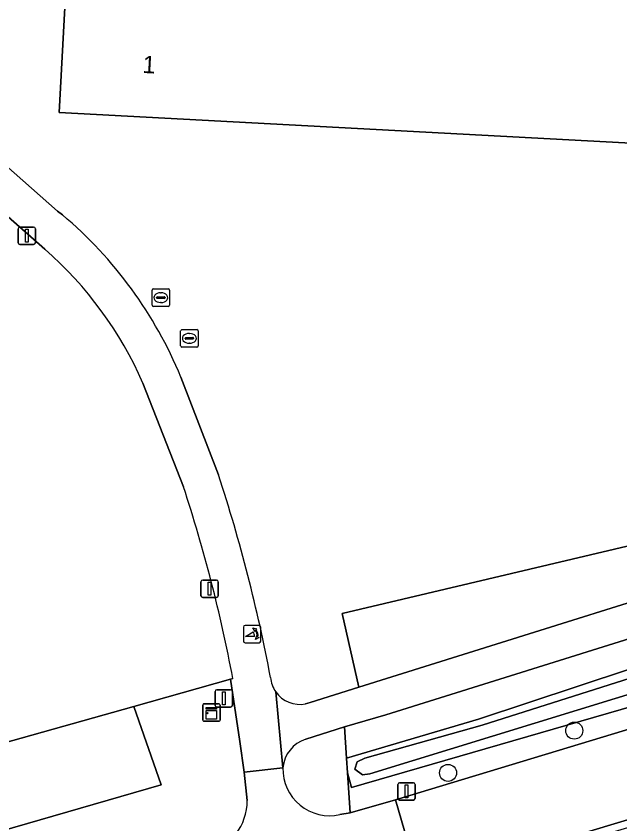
# Model space of a CAD drawing. Extents: x 162879 to 165540, y 384011 to 385181.
# Drawn here: x 164542.81 to 164577.51, y 384611.64 to 384658.05 of the extents above; entities that cross this region are included whole.
import ezdxf

# ---------------------------------------------------------------- set-up
doc = ezdxf.new("R2010")
doc.units = 0
for name, color, linetype in [('IMGEO_Berm_halfverhard', 7, 'Continuous'), ('IMGEO_Boom', 7, 'Continuous'), ('IMGEO_Erf', 7, 'Continuous'), ('IMGEO_Fietspad_open', 7, 'Continuous'), ('IMGEO_Groenvoorziening', 7, 'Continuous'), ('IMGEO_Kast', 7, 'Continuous'), ('IMGEO_Kolk', 7, 'Continuous'), ('IMGEO_Lichtmast', 7, 'Continuous'), ('IMGEO_Oever', 7, 'Continuous'), ('IMGEO_Pand', 7, 'Continuous'), ('IMGEO_Pand_nummerreeks', 7, 'Continuous'), ('IMGEO_Poller', 7, 'Continuous'), ('IMGEO_Rijbaan_lokaal_gesloten', 7, 'Continuous'), ('IMGEO_Rioolput', 7, 'Continuous'), ('IMGEO_Verkeersbordpaal', 7, 'Continuous'), ('IMGEO_Waterloop', 7, 'Continuous')]:
    doc.layers.add(name, color=color, linetype=linetype)

msp = doc.modelspace()

# ---------------------------------------------------------------- linework, layer by layer
at = {"layer": 'IMGEO_Berm_halfverhard'}
msp.add_lwpolyline([(164594.146, 384616.753), (164565.993, 384608.261), (164563.326, 384607.457), (164563.468, 384607.066), (164594.315, 384616.342)], dxfattribs=at)
at = {"layer": 'IMGEO_Boom'}
for centre in [(164574.889, 384616.993), (164567.632, 384614.568)]:
    msp.add_circle(centre, 0.489, dxfattribs=at)
at = {"layer": 'IMGEO_Erf'}
for points in [[(164559.447, 384618.534), (164559.703, 384618.607), (164562.497, 384619.482), (164561.543, 384623.718), (164583.111, 384628.823), (164583.864, 384634.349), (164585.58, 384647.177), (164586.432, 384662.324), (164587.769, 384675.622), (164598.77, 384675.025), (164600.733, 384674.821), (164603.11, 384688.391), (164602.454, 384693.875), (164598.614, 384703.743), (164597.21, 384704.003), (164597.178, 384703.749)], [(164511.219, 384687.36), (164512.472, 384682.22), (164514.876, 384675.349), (164517.165, 384672.265), (164518.309, 384671.062), (164534.195, 384656.849), (164534.438, 384656.628), (164540.259, 384651.331), (164540.182, 384651.24), (164545.197, 384646.837), (164545.473, 384646.627)], [(164544.453, 384644.656), (164538.774, 384649.654), (164531.771, 384655.966), (164523.113, 384653.922)], [(164552.281, 384637.302), (164554.447, 384631.683)], [(164552.428, 384631.008), (164550.101, 384636.961)], [(164391.741, 384626.106), (164394.068, 384623.372), (164393.707, 384623.057), (164395.199, 384621.35), (164398.377, 384617.713), (164399.23, 384616.737), (164418.568, 384594.61), (164418.078, 384594.182), (164427.093, 384583.867), (164439.703, 384587.637), (164455.427, 384592.338), (164500, 384604.454), (164549.573, 384618.387)], [(164549.573, 384618.387), (164555.129, 384619.949), (164555.265, 384619.987)]]:
    msp.add_lwpolyline(points, dxfattribs=at)
msp.add_lwpolyline([(164553.124, 384662.074), (164553.357, 384666.414), (164563.873, 384665.849), (164563.643, 384661.579), (164581.797, 384660.627), (164580.645, 384650.617), (164545.283, 384652.519), (164545.819, 384662.467)], close=True, dxfattribs=at)
for centre, radius, start, end in [((164529.741, 384627.994), 24.386, 22.4388, 49.8261), ((164530.158, 384628.244), 21.765, 23.6111, 48.945), ((164466.784, 384602.987), 92.24, 10.66179, 18.12589), ((164470.261, 384603.981), 86.498, 10.6637, 18.20738), ((164559.104, 384620.183), 1.677, 184.4911, 214.9303), ((164559.113, 384620.187), 1.686, 214.8607, 281.433)]:
    msp.add_arc(centre, radius, start, end, dxfattribs=at)
at = {"layer": 'IMGEO_Fietspad_open'}
for points in [[(164545.473, 384646.627), (164545.197, 384646.837), (164540.182, 384651.24), (164540.259, 384651.331), (164534.438, 384656.628), (164531.771, 384655.966), (164538.774, 384649.654), (164544.453, 384644.656)], [(164554.447, 384631.683), (164552.281, 384637.302)], [(164550.101, 384636.961), (164552.428, 384631.008)], [(164589.301, 384627.878), (164562.497, 384619.482), (164559.703, 384618.607), (164559.447, 384618.534)], [(164559.453, 384616.496), (164561.68, 384617.203), (164564.062, 384617.896), (164589.653, 384625.904)], [(164555.265, 384619.987), (164555.129, 384619.949), (164555.67, 384616.363), (164555.921, 384614.608), (164558.143, 384614.863), (164557.729, 384619.223)], [(164557.729, 384619.223), (164558.143, 384614.863)]]:
    msp.add_lwpolyline(points, dxfattribs=at)
for centre, radius, start, end in [((164529.741, 384627.994), 24.386, 22.4388, 49.8261), ((164530.158, 384628.244), 21.765, 23.6111, 48.945), ((164466.784, 384602.987), 92.24, 10.66179, 18.12589), ((164470.261, 384603.981), 86.498, 10.6637, 18.20738), ((164559.104, 384620.183), 1.677, 184.4911, 214.9303), ((164559.113, 384620.187), 1.686, 214.8607, 281.433), ((164560.026, 384614.694), 1.891, 107.6512, 174.8753)]:
    msp.add_arc(centre, radius, start, end, dxfattribs=at)
at = {"layer": 'IMGEO_Groenvoorziening'}
for points in [[(164593.436, 384633.168), (164600.733, 384674.821), (164598.77, 384675.025), (164593.877, 384646.178), (164593.587, 384644.61), (164592.349, 384637.917), (164583.864, 384634.349), (164583.111, 384628.823), (164561.543, 384623.718), (164562.497, 384619.482), (164589.301, 384627.878)], [(164589.653, 384625.904), (164564.062, 384617.896), (164561.68, 384617.203), (164561.8, 384615.419), (164569.382, 384617.651), (164595.243, 384626.219)], [(164597.665, 384622.936), (164597.503, 384624.815), (164596.946, 384624.627), (164579.893, 384618.887), (164562.079, 384613.718), (164561.856, 384614.574), (164562.011, 384612.264), (164564.615, 384613.02), (164595.036, 384622.236)], [(164556.09, 384612.977), (164555.921, 384614.608), (164555.67, 384616.363), (164555.129, 384619.949), (164549.573, 384618.387), (164551.155, 384613.885), (164500, 384599.087), (164456.616, 384588.519), (164440.812, 384583.848), (164442.546, 384578.211), (164499.128, 384594.469), (164538.917, 384605.722)], [(164561.856, 384614.574), (164561.8, 384615.419), (164561.68, 384617.203), (164559.453, 384616.496)], [(164561.417, 384612.166), (164562.011, 384612.264), (164561.856, 384614.574)]]:
    msp.add_lwpolyline(points, dxfattribs=at)
msp.add_lwpolyline([(164440.812, 384583.848), (164456.616, 384588.519), (164500, 384599.087), (164551.155, 384613.885), (164549.573, 384618.387), (164500, 384604.454), (164455.427, 384592.338), (164439.703, 384587.637)], close=True, dxfattribs=at)
for centre, radius, start, end in [((164560.026, 384614.694), 1.891, 107.6512, 174.8753), ((164560.841, 384614.802), 2.698, 178.7028, 282.3364), ((164552.931, 384612.962), 3.159, 285.8363, 0.268)]:
    msp.add_arc(centre, radius, start, end, dxfattribs=at)
at = {"layer": 'IMGEO_Kast'}
for p, q in [((164553.532, 384617.607), (164553.532, 384618.448)), ((164553.532, 384618.448), (164553.532, 384617.607)), ((164553.607, 384618.532), (164554.448, 384618.532)), ((164554.448, 384618.532), (164553.607, 384618.532)), ((164554.532, 384618.457), (164554.532, 384617.616)), ((164554.532, 384617.616), (164554.532, 384618.457)), ((164554.457, 384617.532), (164553.616, 384617.532)), ((164553.616, 384617.532), (164554.457, 384617.532))]:
    msp.add_line(p, q, dxfattribs=at)
for points in [[(164553.727, 384618.322), (164554.327, 384618.322), (164554.327, 384618.237), (164553.727, 384618.237), (164553.727, 384618.322)], [(164553.727, 384618.147), (164554.327, 384618.147), (164554.327, 384617.658), (164553.727, 384617.658), (164553.727, 384618.147)]]:
    msp.add_lwpolyline(points, dxfattribs=at)
msp.add_circle((164553.811, 384617.996), 0.0377, dxfattribs=at)
for centre, start, end in [((164553.61, 384618.454), 92.4484, 184.2845), ((164553.61, 384618.454), 92.4484, 184.2845), ((164554.454, 384618.454), 2.4484, 94.2845), ((164554.454, 384618.454), 2.4484, 94.2845), ((164554.454, 384617.61), 272.4484, 4.2845), ((164554.454, 384617.61), 272.4484, 4.2845), ((164553.61, 384617.61), 182.4484, 274.2845), ((164553.61, 384617.61), 182.4484, 274.2845)]:
    msp.add_arc(centre, 0.0779, start, end, dxfattribs=at)
at = {"layer": 'IMGEO_Kolk'}
for p, q in [((164550.626, 384641.447), (164550.626, 384642.299)), ((164550.701, 384642.373), (164551.553, 384642.373)), ((164551.627, 384642.299), (164551.627, 384641.447)), ((164550.885, 384641.867), (164550.885, 384641.879)), ((164551.323, 384641.83), (164550.925, 384641.83)), ((164550.928, 384641.916), (164551.326, 384641.916)), ((164551.114, 384642.153), (164551.139, 384642.153)), ((164551.369, 384641.879), (164551.369, 384641.867)), ((164551.553, 384641.373), (164550.701, 384641.373)), ((164551.137, 384641.593), (164551.112, 384641.593))]:
    msp.add_line(p, q, dxfattribs=at)
for points in [[(164550.626, 384641.447), (164550.626, 384642.299)], [(164550.701, 384642.373), (164551.553, 384642.373)], [(164551.627, 384642.299), (164551.627, 384641.447)], [(164551.553, 384641.373), (164550.701, 384641.373)]]:
    msp.add_lwpolyline(points, dxfattribs=at)
for centre, radius, start, end in [((164550.703, 384642.297), 0.0765, 91.552, 178.448), ((164550.703, 384642.297), 0.0765, 91.552, 178.448), ((164551.551, 384642.297), 0.0765, 1.552, 88.448), ((164551.551, 384642.297), 0.0765, 1.552, 88.448), ((164550.925, 384641.876), 0.0403, 85.8775, 175.7526), ((164550.922, 384641.866), 0.0366, 178.938, 274.7102), ((164551.326, 384641.873), 0.043, 264.8664, 352.4533), ((164551.33, 384641.878), 0.0386, 1.7309, 96.639), ((164550.703, 384641.449), 0.0765, 181.552, 268.448), ((164550.703, 384641.449), 0.0765, 181.552, 268.448), ((164551.551, 384641.449), 0.0765, 271.552, 358.448), ((164551.551, 384641.449), 0.0765, 271.552, 358.448)]:
    msp.add_arc(centre, radius, start, end, dxfattribs=at)
for centre, major_axis, ratio, start_param, end_param in [((164551.113, 384641.873), (-0.387, 0.002), 0.722429, 4.712389, 7.853982), ((164551.138, 384641.873), (-0.39, 0.002), 0.717154, 1.570796, 4.712389)]:
    msp.add_ellipse(centre, major_axis=major_axis, ratio=ratio, start_param=start_param, end_param=end_param, dxfattribs=at)
at = {"layer": 'IMGEO_Lichtmast'}
for p, q in [((164543.027, 384645.929), (164543.817, 384645.929)), ((164543.817, 384645.929), (164543.027, 384645.929)), ((164542.927, 384645.029), (164542.927, 384645.829)), ((164542.927, 384645.829), (164542.927, 384645.029)), ((164543.917, 384645.829), (164543.917, 384645.029)), ((164543.917, 384645.029), (164543.917, 384645.829)), ((164543.817, 384644.929), (164543.027, 384644.929)), ((164543.027, 384644.929), (164543.817, 384644.929)), ((164553.433, 384624.744), (164553.433, 384625.544)), ((164553.433, 384625.544), (164553.433, 384624.744)), ((164553.533, 384625.644), (164554.323, 384625.644)), ((164554.323, 384625.644), (164553.533, 384625.644)), ((164554.423, 384625.544), (164554.423, 384624.744)), ((164554.423, 384624.744), (164554.423, 384625.544)), ((164554.323, 384624.644), (164553.533, 384624.644)), ((164553.533, 384624.644), (164554.323, 384624.644))]:
    msp.add_line(p, q, dxfattribs=at)
for points in [[(164543.347, 384645.804), (164543.497, 384645.804), (164543.497, 384645.054), (164543.347, 384645.054), (164543.347, 384645.804)], [(164553.853, 384625.519), (164554.003, 384625.519), (164554.003, 384624.769), (164553.853, 384624.769), (164553.853, 384625.519)]]:
    msp.add_lwpolyline(points, dxfattribs=at)
for centre, start, end in [((164543.027, 384645.829), 90, 180), ((164543.027, 384645.829), 90, 180), ((164543.817, 384645.829), 0, 90), ((164543.817, 384645.829), 360, 90), ((164543.027, 384645.029), 180, 270), ((164543.027, 384645.029), 180, 270), ((164543.817, 384645.029), 270, 0), ((164543.817, 384645.029), 270, 0), ((164553.533, 384625.544), 90, 180), ((164553.533, 384625.544), 90, 180), ((164554.323, 384625.544), 0, 90), ((164554.323, 384625.544), 360, 90), ((164553.533, 384624.744), 180, 270), ((164553.533, 384624.744), 180, 270), ((164554.323, 384624.744), 270, 0), ((164554.323, 384624.744), 270, 0)]:
    msp.add_arc(centre, 0.1, start, end, dxfattribs=at)
at = {"layer": 'IMGEO_Oever'}
for points in [[(164609.364, 384686.268), (164610.93, 384693.453), (164611.158, 384694.5), (164612.073, 384698.7), (164610.414, 384699.077), (164608.869, 384699.429), (164607.638, 384693.67), (164606.395, 384687.855), (164603.226, 384670.477), (164600.105, 384655.085), (164598.511, 384644.94), (164595.243, 384626.219), (164569.382, 384617.651), (164561.8, 384615.419), (164561.856, 384614.574), (164562.079, 384613.718), (164579.893, 384618.887), (164596.946, 384624.627), (164597.503, 384624.815), (164597.881, 384626.339), (164597.935, 384626.558), (164599.539, 384633.014), (164606.676, 384670.409)], [(164598.818, 384633.172), (164596.884, 384625.385), (164579.672, 384619.591), (164563.141, 384614.51), (164562.713, 384614.449), (164562.285, 384614.777), (164562.404, 384615.203), (164562.847, 384615.411), (164569.602, 384617.305), (164595.894, 384625.657), (164599.239, 384644.819), (164600.831, 384654.954), (164603.95, 384670.338), (164607.119, 384687.712), (164608.359, 384693.516), (164609.434, 384698.544), (164611.197, 384698.143), (164610.437, 384694.657), (164610.209, 384693.61), (164608.64, 384686.408), (164605.95, 384670.54)]]:
    msp.add_lwpolyline(points, close=True, dxfattribs=at)
at = {"layer": 'IMGEO_Pand'}
msp.add_lwpolyline([(164580.645, 384650.617), (164581.797, 384660.627), (164563.643, 384661.579), (164563.873, 384665.849), (164553.357, 384666.414), (164553.124, 384662.074), (164545.819, 384662.467), (164545.283, 384652.519)], close=True, dxfattribs=at)
at = {"layer": 'IMGEO_Poller'}
for p, q in [((164555.876, 384622.948), (164555.876, 384622.141)), ((164555.876, 384622.948), (164555.876, 384622.141)), ((164556.778, 384623.043), (164555.97, 384623.043)), ((164556.778, 384623.043), (164555.97, 384623.043)), ((164556.872, 384622.141), (164556.872, 384622.948)), ((164556.872, 384622.141), (164556.872, 384622.948)), ((164555.97, 384622.046), (164556.778, 384622.046)), ((164555.97, 384622.046), (164556.778, 384622.046))]:
    msp.add_line(p, q, dxfattribs=at)
for points in [[(164556.555, 384622.772), (164556.543, 384622.699), (164556.418, 384622.904)], [(164556.418, 384622.904), (164556.649, 384622.838), (164556.578, 384622.806)], [(164556.511, 384622.399), (164555.998, 384622.399), (164556.428, 384622.674)], [(164556.571, 384622.227), (164556.637, 384622.458), (164556.667, 384622.39)], [(164556.703, 384622.363), (164556.775, 384622.352), (164556.571, 384622.227)]]:
    msp.add_lwpolyline(points, dxfattribs=at)
for centre, radius, start, end in [((164555.97, 384622.948), 0.0946, 90, 180), ((164555.97, 384622.948), 0.0946, 90, 180), ((164556.197, 384622.459), 0.476, 351.7527, 41.1691), ((164556.197, 384622.459), 0.516, 349.3569, 42.2912), ((164556.778, 384622.948), 0.0946, 0, 90), ((164556.778, 384622.948), 0.0946, 0, 90), ((164556.183, 384622.449), 0.332, 351.3247, 42.4854), ((164555.97, 384622.141), 0.0946, 180, 270), ((164555.97, 384622.141), 0.0946, 180, 270), ((164556.778, 384622.141), 0.0946, 270, 0), ((164556.778, 384622.141), 0.0946, 270, 0)]:
    msp.add_arc(centre, radius, start, end, dxfattribs=at)
at = {"layer": 'IMGEO_Rijbaan_lokaal_gesloten'}
for points in [[(164595.036, 384622.236), (164564.615, 384613.02), (164565.993, 384608.261), (164594.146, 384616.753)], [(164558.143, 384614.863), (164555.921, 384614.608), (164556.09, 384612.977)], [(164561.261, 384606.837), (164563.326, 384607.457), (164565.993, 384608.261), (164564.615, 384613.02)], [(164564.615, 384613.02), (164562.011, 384612.264), (164561.417, 384612.166)]]:
    msp.add_lwpolyline(points, dxfattribs=at)
for centre, radius, start, end in [((164560.841, 384614.802), 2.698, 178.7028, 282.3364), ((164552.931, 384612.962), 3.159, 285.8363, 0.268)]:
    msp.add_arc(centre, radius, start, end, dxfattribs=at)
at = {"layer": 'IMGEO_Rioolput'}
for p, q in [((164552.267, 384639.107), (164552.267, 384639.959)), ((164552.342, 384640.033), (164553.194, 384640.033)), ((164553.268, 384639.959), (164553.268, 384639.107)), ((164552.526, 384639.527), (164552.526, 384639.539)), ((164552.964, 384639.49), (164552.566, 384639.49)), ((164552.569, 384639.576), (164552.967, 384639.576)), ((164552.755, 384639.813), (164552.78, 384639.813)), ((164553.01, 384639.539), (164553.01, 384639.527)), ((164553.194, 384639.033), (164552.342, 384639.033)), ((164552.778, 384639.253), (164552.753, 384639.253))]:
    msp.add_line(p, q, dxfattribs=at)
for points in [[(164552.267, 384639.107), (164552.267, 384639.959)], [(164552.342, 384640.033), (164553.194, 384640.033)], [(164553.268, 384639.959), (164553.268, 384639.107)], [(164553.194, 384639.033), (164552.342, 384639.033)]]:
    msp.add_lwpolyline(points, dxfattribs=at)
for centre, radius, start, end in [((164552.344, 384639.957), 0.0765, 91.552, 178.448), ((164552.344, 384639.957), 0.0765, 91.552, 178.448), ((164553.192, 384639.957), 0.0765, 1.552, 88.448), ((164553.192, 384639.957), 0.0765, 1.552, 88.448), ((164552.566, 384639.536), 0.0403, 85.8775, 175.7526), ((164552.563, 384639.526), 0.0366, 178.938, 274.7102), ((164552.967, 384639.533), 0.043, 264.8664, 352.4533), ((164552.971, 384639.538), 0.0386, 1.7309, 96.639), ((164552.344, 384639.109), 0.0765, 181.552, 268.448), ((164552.344, 384639.109), 0.0765, 181.552, 268.448), ((164553.192, 384639.109), 0.0765, 271.552, 358.448), ((164553.192, 384639.109), 0.0765, 271.552, 358.448)]:
    msp.add_arc(centre, radius, start, end, dxfattribs=at)
for centre, major_axis, ratio, start_param, end_param in [((164552.754, 384639.533), (-0.387, 0.002), 0.722429, 4.712389, 7.853982), ((164552.779, 384639.533), (-0.39, 0.002), 0.717154, 1.570796, 4.712389)]:
    msp.add_ellipse(centre, major_axis=major_axis, ratio=ratio, start_param=start_param, end_param=end_param, dxfattribs=at)
at = {"layer": 'IMGEO_Verkeersbordpaal'}
for p, q in [((164554.249, 384618.443), (164554.249, 384619.243)), ((164554.249, 384619.243), (164554.249, 384618.443)), ((164554.349, 384619.343), (164555.139, 384619.343)), ((164555.139, 384619.343), (164554.349, 384619.343)), ((164555.239, 384619.243), (164555.239, 384618.443)), ((164555.239, 384618.443), (164555.239, 384619.243)), ((164555.139, 384618.343), (164554.349, 384618.343)), ((164554.349, 384618.343), (164555.139, 384618.343)), ((164564.751, 384613.101), (164564.751, 384613.901)), ((164564.751, 384613.901), (164564.751, 384613.101)), ((164564.851, 384614.001), (164565.641, 384614.001)), ((164565.641, 384614.001), (164564.851, 384614.001)), ((164565.741, 384613.901), (164565.741, 384613.101)), ((164565.741, 384613.101), (164565.741, 384613.901)), ((164565.641, 384613.001), (164564.851, 384613.001)), ((164564.851, 384613.001), (164565.641, 384613.001))]:
    msp.add_line(p, q, dxfattribs=at)
for points in [[(164554.669, 384619.218), (164554.819, 384619.218), (164554.819, 384618.468), (164554.669, 384618.468), (164554.669, 384619.218)], [(164565.171, 384613.876), (164565.321, 384613.876), (164565.321, 384613.126), (164565.171, 384613.126), (164565.171, 384613.876)]]:
    msp.add_lwpolyline(points, dxfattribs=at)
for centre, start, end in [((164554.349, 384619.243), 90, 180), ((164554.349, 384619.243), 90, 180), ((164555.139, 384619.243), 0, 90), ((164555.139, 384619.243), 360, 90), ((164554.349, 384618.443), 180, 270), ((164554.349, 384618.443), 180, 270), ((164555.139, 384618.443), 270, 0), ((164555.139, 384618.443), 270, 0), ((164564.851, 384613.901), 90, 180), ((164564.851, 384613.901), 90, 180), ((164565.641, 384613.901), 0, 90), ((164565.641, 384613.901), 360, 90), ((164564.851, 384613.101), 180, 270), ((164564.851, 384613.101), 180, 270), ((164565.641, 384613.101), 270, 0), ((164565.641, 384613.101), 270, 0)]:
    msp.add_arc(centre, 0.1, start, end, dxfattribs=at)
at = {"layer": 'IMGEO_Waterloop'}
msp.add_lwpolyline([(164610.209, 384693.61), (164610.437, 384694.657), (164611.197, 384698.143), (164609.434, 384698.544), (164608.359, 384693.516), (164607.119, 384687.712), (164603.95, 384670.338), (164600.831, 384654.954), (164599.239, 384644.819), (164595.894, 384625.657), (164569.602, 384617.305), (164562.847, 384615.411), (164562.404, 384615.203), (164562.285, 384614.777), (164562.713, 384614.449), (164563.141, 384614.51), (164579.672, 384619.591), (164596.884, 384625.385), (164598.818, 384633.172), (164605.95, 384670.54), (164608.64, 384686.408)], close=True, dxfattribs=at)

# ---------------------------------------------------------------- texts
at = {"layer": 'IMGEO_Pand_nummerreeks'}
msp.add_text('1', height=1, rotation=356.9212, dxfattribs=at).set_placement((164550.06, 384654.786))

doc.saveas('drawing.dxf')
